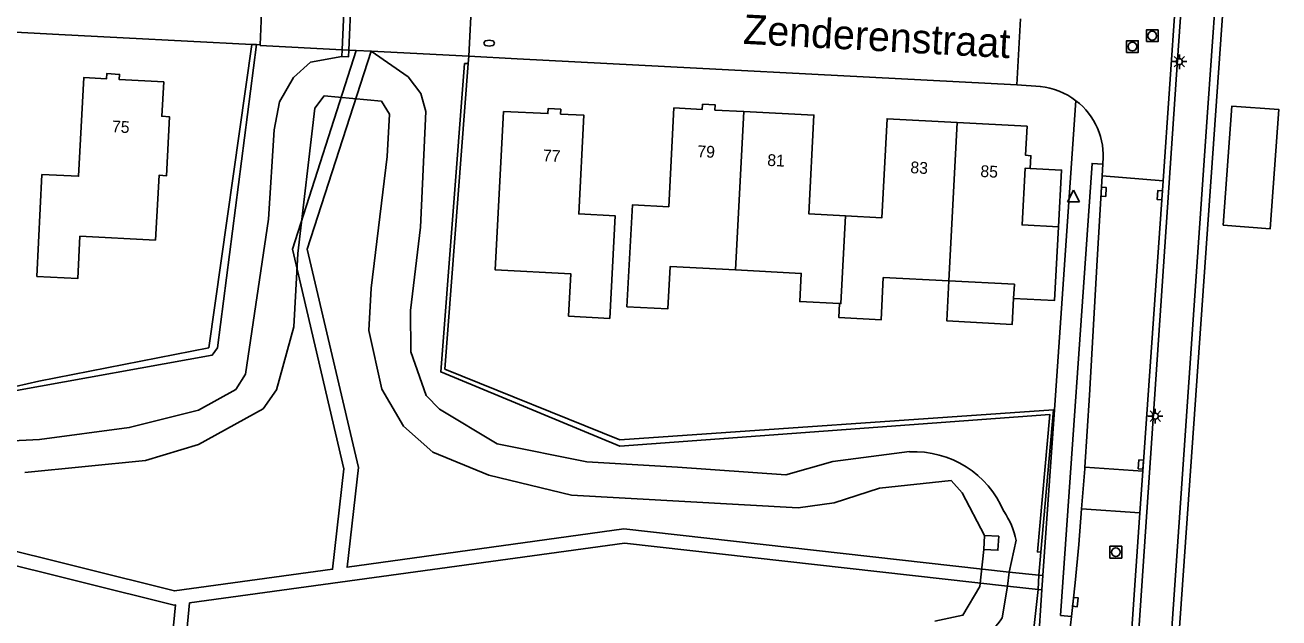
# Model space of a CAD drawing. Extents: x 125000 to 129004, y 397500 to 399008.
# Drawn here: x 127366.6 to 127473, y 397911.6 to 397961.9 of the extents above; entities that cross this region are included whole.
import ezdxf

# ---------------------------------------------------------------- set-up
doc = ezdxf.new("R2010")
doc.units = 0
for name, color, linetype in [('gg-afsc-faunaraster', 7, 'Continuous'), ('gg-afsc-hekwerk', 7, 'Continuous'), ('gg-afsc-lijn faunaraster', 7, 'Continuous'), ('gg-anno-huisnummerreeks BGT', 7, 'Continuous'), ('gg-anno-openbare ruimte label', 7, 'Continuous'), ('gg-bbg-gedigitaliseerde bijgebouw', 7, 'Continuous'), ('gg-bbg-hoofdgebouw', 7, 'Continuous'), ('gg-bbg-luifel en loopbrug', 7, 'Continuous'), ('gg-bbg-tussenscheiding', 7, 'Continuous'), ('gg-knt-verharding', 7, 'Continuous'), ('gg-kntw-bovenkant insteek waterloop', 7, 'Continuous'), ('gg-kntw-waterlijn', 7, 'Continuous'), ('gg-kwrk-keermuur', 7, 'Continuous'), ('gg-kwrk-kunstwerk niveau 01', 7, 'Continuous'), ('gg-kwrk-uitstroombak niveau min 01', 7, 'Continuous'), ('gt-grn-afwateringsgoot', 7, 'Continuous'), ('gt-grn-groengrens', 7, 'Continuous'), ('gt-symb-brandkraan', 7, 'Continuous'), ('gt-symb-kolk', 7, 'Continuous'), ('gt-symb-lichtmast', 7, 'Continuous'), ('gt-symb-rioolschacht', 7, 'Continuous'), ('gt-symb-waterafsluiter', 7, 'Continuous')]:
    doc.layers.add(name, color=color, linetype=linetype)

# ---------------------------------------------------------------- blocks, each defined once
blk = doc.blocks.new('gt0-RS')
at = {"layer": 'gt-symb-rioolschacht'}
blk.add_lwpolyline([(-0.5, -0.5), (0.5, -0.5), (0.5, 0.5), (-0.5, 0.5)], close=True, dxfattribs=at)
blk.add_circle((0, 0), 0.375, dxfattribs=at)
blk = doc.blocks.new('gt0-LMAST')
at = {"layer": 'gt-symb-lichtmast'}
for p, q in [((-0.18, 0.17), (-0.45, 0.44)), ((-0.01, 0.25), (-0.01, 0.62)), ((0.17, 0.17), (0.44, 0.44)), ((-0.26, 0), (-0.63, 0)), ((-0.18, -0.18), (-0.45, -0.45)), ((-0.01, -0.25), (-0.01, -0.63)), ((0.44, -0.45), (0.17, -0.18)), ((0.24, 0), (0.62, 0))]:
    blk.add_line(p, q, dxfattribs=at)
blk.add_circle((-0.01, 0), 0.25, dxfattribs=at)
blk = doc.blocks.new('gt0-KOLK')
at = {"layer": 'gt-symb-kolk'}
blk.add_lwpolyline([(0, 0), (0.37, 0), (0.37, 0.4), (-0.38, 0.4), (-0.38, 0), (0, 0)], dxfattribs=at)
blk = doc.blocks.new('gt0-WAFSL')
at = {"layer": 'gt-symb-waterafsluiter'}
for p, q in [((-0.5, -0.33), (0, 0.67)), ((0, 0.67), (0.5, -0.33)), ((0.5, -0.33), (-0.5, -0.33))]:
    blk.add_line(p, q, dxfattribs=at)
blk = doc.blocks.new('gt0-BR')
at = {"layer": 'gt-symb-brandkraan'}
for centre, radius, start, end in [((-0.24, 0), 0.206, 107.5669, 252.4331), ((0.6, -2.66), 3, 106.892, 107.5669), ((0, -0.69), 0.938, 73.108, 106.892), ((-0.6, -2.66), 3, 72.4331, 73.108), ((0.24, 0), 0.206, 287.567, 72.4331), ((0.6, 2.66), 3, 252.4331, 253.108), ((0, 0.69), 0.938, 253.108, 286.8921), ((-0.6, 2.66), 3, 286.8921, 287.567)]:
    blk.add_arc(centre, radius, start, end, dxfattribs=at)

msp = doc.modelspace()

# ---------------------------------------------------------------- linework, layer by layer
at = {"layer": 'gg-afsc-faunaraster'}
for p, q in [((127382.2, 397934.53), (127385.85, 397960.29)), ((127404.21, 397958.67), (127404.26, 397959.3)), ((127402.22, 397932.73), (127404.21, 397958.67)), ((127453.87, 397929.28), (127452.79, 397917.19)), ((127452.79, 397917.19), (127452.62, 397915.24)), ((127452.56, 397914.03), (127451.83, 397907.44))]:
    msp.add_line(p, q, dxfattribs=at)
for points in [[(127456.34, 397842.92), (127456.69, 397847.71), (127460.62, 397903.51), (127464.36, 397958.55), (127465.52, 397975.18)], [(127382.2, 397934.53), (127367.78, 397931.72), (127365.79, 397931.27)], [(127453.87, 397929.28), (127417.07, 397926.74), (127402.22, 397932.73)]]:
    msp.add_lwpolyline(points, dxfattribs=at)
at = {"layer": 'gg-afsc-hekwerk'}
msp.add_line((127469.98, 397987.85), (127460.39, 397851.58), dxfattribs=at)
at = {"layer": 'gg-afsc-lijn faunaraster'}
msp.add_line((127452.56, 397914.03), (127452.62, 397915.24), dxfattribs=at)
at = {"layer": 'gg-bbg-gedigitaliseerde bijgebouw'}
msp.add_lwpolyline([(127468.25, 397944.94), (127468.99, 397955.05), (127472.99, 397954.76), (127472.25, 397944.64), (127468.25, 397944.94)], dxfattribs=at)
at = {"layer": 'gg-bbg-hoofdgebouw'}
for points in [[(127367.6, 397940.6), (127371.07, 397940.42), (127371.26, 397944.01), (127377.67, 397943.68), (127377.97, 397949.19), (127378.61, 397949.15), (127378.87, 397954.14), (127378.21, 397954.19), (127378.37, 397957.11), (127374.6, 397957.31), (127374.62, 397957.75), (127373.54, 397957.82), (127373.52, 397957.38), (127371.58, 397957.48), (127371.14, 397949.1), (127368.04, 397949.25), (127367.6, 397940.6)], [(127412.06, 397954.8), (127412.04, 397954.38), (127414.01, 397954.29), (127413.59, 397945.9), (127416.68, 397945.73), (127416.22, 397937.04), (127412.72, 397937.23), (127412.9, 397940.82), (127406.5, 397941.15), (127407.21, 397954.59), (127410.97, 397954.42), (127410.99, 397954.86), (127412.06, 397954.8)], [(127427.6, 397954.59), (127425.14, 397954.72), (127425.16, 397955.16), (127424.09, 397955.21), (127424.05, 397954.78), (127421.66, 397954.9), (127421.22, 397946.52), (127418.13, 397946.67), (127417.67, 397938.03), (127421.14, 397937.84), (127421.33, 397941.43), (127426.89, 397941.15)], [(127436.21, 397945.74), (127433.11, 397945.91), (127433.53, 397954.29), (127427.6, 397954.59)], [(127445.69, 397953.66), (127439.75, 397953.98), (127439.3, 397945.58), (127436.21, 397945.74)], [(127451.88, 397949.77), (127451.94, 397950.84), (127451.5, 397950.88), (127451.62, 397953.34), (127445.69, 397953.66)], [(127454.29, 397944.8), (127451.2, 397944.97), (127451.46, 397949.79), (127451.88, 397949.77)], [(127450.48, 397938.73), (127453.95, 397938.56), (127454.29, 397944.8)], [(127426.89, 397941.15), (127432.46, 397940.86), (127432.34, 397938.46), (127435.71, 397938.29)], [(127435.71, 397938.29), (127435.65, 397937.1), (127439.23, 397936.91), (127439.42, 397940.5), (127444.98, 397940.22)], [(127444.98, 397940.22), (127450.55, 397939.93), (127450.48, 397938.73)]]:
    msp.add_lwpolyline(points, dxfattribs=at)
at = {"layer": 'gg-bbg-luifel en loopbrug'}
for points in [[(127451.88, 397949.77), (127454.55, 397949.62), (127454.29, 397944.8)], [(127450.48, 397938.73), (127450.36, 397936.52), (127444.8, 397936.83), (127444.98, 397940.22)]]:
    msp.add_lwpolyline(points, dxfattribs=at)
at = {"layer": 'gg-bbg-tussenscheiding'}
for p, q in [((127426.89, 397941.15), (127427.6, 397954.59)), ((127445.69, 397953.66), (127444.98, 397940.22))]:
    msp.add_line(p, q, dxfattribs=at)
msp.add_lwpolyline([(127436.21, 397945.74), (127435.82, 397938.29), (127435.71, 397938.29)], dxfattribs=at)
at = {"layer": 'gg-knt-verharding'}
for p, q in [((127463.16, 397948.7), (127464.57, 397968.82)), ((127275.06, 397965.94), (127369.48, 397961.14)), ((127386.54, 397960.26), (127386.8, 397965.72)), ((127404.55, 397964.89), (127404.26, 397959.3)), ((127451.07, 397962.46), (127450.76, 397956.85)), ((127369.48, 397961.14), (127385.85, 397960.29)), ((127385.85, 397960.29), (127386.23, 397960.28)), ((127386.23, 397960.28), (127386.54, 397960.26)), ((127393.5, 397959.83), (127394.07, 397959.81)), ((127394.07, 397959.81), (127394.71, 397959.78)), ((127404.26, 397959.3), (127395.96, 397959.72)), ((127404.26, 397959.3), (127408.37, 397959.07)), ((127404.26, 397959.3), (127404.26, 397959.3)), ((127450.76, 397956.85), (127408.37, 397959.07)), ((127450.76, 397956.85), (127452.75, 397956.71)), ((127455.77, 397955.52), (127453.95, 397929.28)), ((127458, 397949.14), (127458.05, 397950.14)), ((127458.05, 397950.14), (127458.05, 397950.24)), ((127463.16, 397948.7), (127458, 397949.14)), ((127463.16, 397948.7), (127461.44, 397924.07)), ((127453.95, 397929.28), (127452.97, 397915.2)), ((127461.44, 397924.07), (127456.52, 397924.41)), ((127461.44, 397924.07), (127461.2, 397920.54)), ((127456.24, 397920.87), (127461.2, 397920.54)), ((127452.62, 397915.24), (127450.09, 397915.51)), ((127452.97, 397915.2), (127452.62, 397915.24)), ((127452.97, 397915.2), (127452.88, 397914)), ((127449.97, 397914.32), (127452.56, 397914.03)), ((127452.88, 397914), (127452.38, 397906.74)), ((127452.56, 397914.03), (127452.88, 397914))]:
    msp.add_line(p, q, dxfattribs=at)
for points in [[(127386.54, 397960.26), (127386.56, 397960.21), (127393.5, 397959.83)], [(127458.05, 397950.14), (127457.13, 397950.19), (127454.47, 397911.82), (127455.39, 397911.73)], [(127458, 397949.14), (127457.57, 397941.99), (127456.93, 397930.52), (127456.52, 397924.41)], [(127456.52, 397924.41), (127456.51, 397924.26), (127456.24, 397920.87)], [(127456.24, 397920.87), (127456, 397917.84), (127455.69, 397914.6), (127455.39, 397911.73)], [(127461.2, 397920.54), (127459.82, 397900.88), (127456.75, 397856.73)], [(127455.39, 397911.73), (127455.31, 397911), (127455.17, 397910.29), (127454.96, 397909.63), (127454.69, 397909.01), (127454.34, 397908.43), (127453.9, 397907.88), (127453.38, 397907.36), (127453.06, 397907.11), (127452.69, 397906.89), (127452.38, 397906.74)]]:
    msp.add_lwpolyline(points, dxfattribs=at)
for start, end in [(52.4851, 84.4096), (354.2217, 52.4919)]:
    msp.add_arc((127452.17, 397950.83), 5.91, start, end, dxfattribs=at)
at = {"layer": 'gg-kntw-bovenkant insteek waterloop'}
for p, q in [((127390.82, 397958.8), (127393.47, 397959.26)), ((127399.12, 397957.55), (127395.96, 397959.72)), ((127450.09, 397915.51), (127450.69, 397918.2)), ((127449.51, 397911.61), (127449.97, 397914.32))]:
    msp.add_line(p, q, dxfattribs=at)
for points in [[(127286.22, 397934.96), (127306.86, 397932.48), (127312.25, 397930.52), (127323.04, 397928.64), (127335.35, 397927.36), (127349.11, 397927.55), (127355.27, 397926.75), (127362.66, 397926.49), (127367.83, 397926.77), (127375.44, 397927.77), (127381.32, 397929.26), (127384.48, 397931.01), (127385.32, 397932.31), (127387.27, 397945.47), (127387.73, 397953.05), (127388.19, 397955.43), (127389.37, 397957.49), (127390.82, 397958.8)], [(127399.12, 397957.55), (127400.18, 397956.12), (127400.6, 397954.6), (127400.15, 397944.77), (127399.31, 397937.71), (127399.34, 397934.2), (127400.63, 397930.5), (127401.76, 397929.33), (127406.65, 397926.38), (127414.26, 397924.87), (127421.97, 397924.42), (127431.15, 397923.77), (127435.14, 397924.88), (127441.65, 397925.73)]]:
    msp.add_lwpolyline(points, dxfattribs=at)
for centre, radius, start, end in [((127441.98, 397917.39), 8.34, 23.0517, 92.2683), ((127443.65, 397916.69), 7.2, 12.0836, 33.4631), ((127444.66, 397914.88), 5.85, 278.254, 326.0413)]:
    msp.add_arc(centre, radius, start, end, dxfattribs=at)
at = {"layer": 'gg-kntw-waterlijn'}
for points in [[(127366.6, 397923.97), (127376.83, 397924.97), (127381.31, 397926.34), (127386.81, 397929.37), (127387.93, 397930.98), (127389.41, 397936.31), (127389.74, 397942.54), (127391.2, 397954.88), (127391.97, 397955.92), (127396.84, 397955.48), (127397.53, 397954.38), (127397.32, 397950.78), (127395.97, 397939.59), (127395.76, 397936.02), (127396.88, 397931.04), (127398.71, 397927.9), (127401.2, 397925.67), (127405.95, 397923.73), (127412.97, 397922.03), (127432.19, 397920.97), (127435.25, 397921.39), (127439.1, 397922.64), (127445.17, 397923.29), (127446.1, 397922.24), (127448.01, 397918.62)], [(127447.94, 397917.43), (127447.6, 397914.27), (127446.18, 397911.84), (127443.79, 397911.34)]]:
    msp.add_lwpolyline(points, dxfattribs=at)
at = {"layer": 'gg-kwrk-keermuur'}
msp.add_lwpolyline([(127468.37, 397974.98), (127466.89, 397954.12), (127463.39, 397903.37), (127459.73, 397851.62), (127460.39, 397851.58)], dxfattribs=at)
at = {"layer": 'gg-kwrk-kunstwerk niveau 01'}
for p, q in [((127395.96, 397959.72), (127394.71, 397959.78)), ((127449.97, 397914.32), (127450.09, 397915.51))]:
    msp.add_line(p, q, dxfattribs=at)
for points in [[(127394.71, 397959.78), (127389.31, 397942.92), (127393.66, 397924.27), (127392.7, 397915.74), (127379.28, 397913.9), (127347.46, 397921.84), (127329.3, 397918.47), (127303.88, 397926.71), (127274.46, 397923.5)], [(127450.09, 397915.51), (127417.42, 397919.17), (127393.93, 397915.92), (127394.89, 397924.38), (127390.55, 397942.92), (127395.96, 397959.72)], [(127316.36, 397908.84), (127316.36, 397921.45), (127329.24, 397917.23), (127347.43, 397920.62), (127379.25, 397912.69), (127379.37, 397912.71), (127377.68, 397895.24), (127372.67, 397878.05), (127374.56, 397863.23), (127374.64, 397857.34)], [(127375.84, 397857.39), (127375.75, 397863.35), (127373.88, 397877.99), (127378.86, 397895.05), (127380.57, 397912.89), (127417.47, 397917.95), (127449.97, 397914.32)]]:
    msp.add_lwpolyline(points, dxfattribs=at)
at = {"layer": 'gg-kwrk-uitstroombak niveau min 01'}
msp.add_line((127448.01, 397918.62), (127447.94, 397917.43), dxfattribs=at)
msp.add_lwpolyline([(127447.94, 397917.43), (127449.15, 397917.35), (127449.22, 397918.54), (127448.01, 397918.62)], dxfattribs=at)
at = {"layer": 'gt-grn-afwateringsgoot'}
for p, q in [((127393.5, 397959.83), (127393.87, 397967.88)), ((127394.45, 397967.85), (127394.07, 397959.81)), ((127393.47, 397959.26), (127393.5, 397959.83))]:
    msp.add_line(p, q, dxfattribs=at)
msp.add_lwpolyline([(127394.07, 397959.81), (127394.05, 397959.24), (127393.47, 397959.26)], dxfattribs=at)
at = {"layer": 'gt-grn-groengrens'}
for p, q in [((127404.21, 397958.67), (127403.9, 397958.66)), ((127453.87, 397929.28), (127453.95, 397929.28))]:
    msp.add_line(p, q, dxfattribs=at)
for points in [[(127386.23, 397960.28), (127382.92, 397934.53), (127382.49, 397933.92), (127365.89, 397930.93), (127356.54, 397929.61), (127272.79, 397939.85)], [(127403.9, 397958.66), (127401.87, 397932.5), (127417.06, 397926.19), (127453.56, 397928.87), (127452.5, 397917.21), (127452.79, 397917.19)]]:
    msp.add_lwpolyline(points, dxfattribs=at)

# ---------------------------------------------------------------- block references
at = {"layer": 'gt-symb-brandkraan'}
msp.add_blockref('gt0-BR', (127405.98, 397960.4), dxfattribs=at)
at = {"layer": 'gt-symb-kolk'}
for p, rotation in [((127457.92, 397947.79), -93.31859848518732), ((127463.08, 397947.49), 86.00234741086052), ((127461.48, 397924.63), 86.00234741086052), ((127455.52, 397912.97), -95.96592452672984)]:
    msp.add_blockref('gt0-KOLK', p, dxfattribs=dict(at, rotation=rotation))
at = {"layer": 'gt-symb-lichtmast'}
for p in [(127464.55, 397958.83), (127462.51, 397928.74)]:
    msp.add_blockref('gt0-LMAST', p, dxfattribs=at)
at = {"layer": 'gt-symb-rioolschacht'}
for p in [(127462.24, 397961.03), (127460.56, 397960.11), (127459.15, 397917.19)]:
    msp.add_blockref('gt0-RS', p, dxfattribs=at)
at = {"layer": 'gt-symb-waterafsluiter'}
msp.add_blockref('gt0-WAFSL', (127455.56, 397947.25), dxfattribs=at)

# ---------------------------------------------------------------- texts
at = {"layer": 'gg-anno-huisnummerreeks BGT'}
for s, rotation, p in [('75', 357, (127373.96, 397952.84)), ('79', 357.3, (127423.63, 397950.73)), ('77', 357.1, (127410.52, 397950.38)), ('81', 357, (127429.56, 397949.99)), ('83', 356.9, (127441.7, 397949.37)), ('85', 356.9, (127447.64, 397949.05))]:
    msp.add_text(s, height=1, rotation=rotation, dxfattribs=at).set_placement(p)
at = {"layer": 'gg-anno-openbare ruimte label'}
msp.add_text('Zenderenstraat', height=2.5, rotation=356.9, dxfattribs=at).set_placement((127427.49, 397960.35))

doc.saveas('drawing.dxf')
